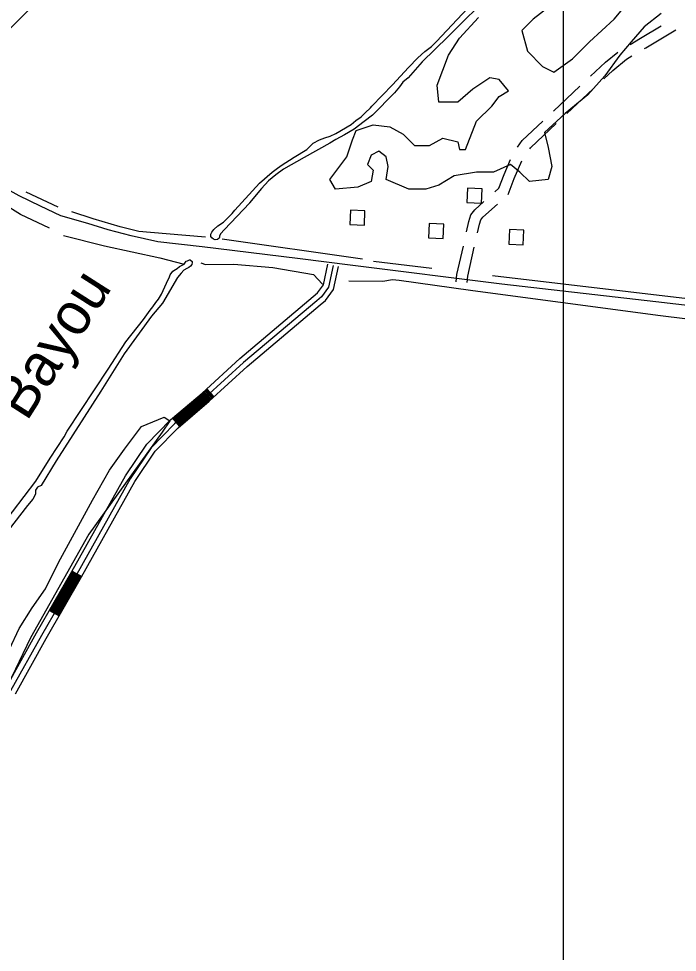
# Model space of a CAD drawing. Extents: x 3271442 to 3309282, y 752266 to 777610.
# Drawn here: x 3279334 to 3281146, y 766217 to 768785 of the extents above; entities that cross this region are included whole.
import ezdxf

# ---------------------------------------------------------------- set-up
doc = ezdxf.new("R2010")
doc.units = 0
for name, color, linetype in [('V-BLDG-OTLN', 7, 'Continuous'), ('V-GRID-MAJR', 7, 'Continuous'), ('V-RIVR-IDEN', 7, 'Continuous'), ('V-ROAD-CNTR', 7, 'Continuous'), ('V-SITE-VEGE', 7, 'Continuous'), ('V-TOPO-BNDY', 7, 'Continuous'), ('V-TOPO-SHOR', 7, 'Continuous')]:
    doc.layers.add(name, color=color, linetype=linetype)

msp = doc.modelspace()

# ---------------------------------------------------------------- linework, layer by layer
at = {"layer": 'V-BLDG-OTLN'}
for points in [[(3280567.2, 768278.7), (3280607.2, 768276.9), (3280609, 768316.8), (3280569, 768318.6)], [(3280245, 768218.3), (3280285, 768216.5), (3280286.8, 768256.5), (3280246.8, 768258.3)], [(3280461.6, 768181.6), (3280501.6, 768179.8), (3280503.4, 768219.8), (3280463.4, 768221.6)], [(3280682.3, 768164.6), (3280722.2, 768162.8), (3280724, 768202.8), (3280684.1, 768204.5)]]:
    msp.add_lwpolyline(points, close=True, dxfattribs=at)
at = {"layer": 'V-GRID-MAJR'}
msp.add_spline([(3280833.3, 757643.2), (3280833.3, 763703.2), (3280833.3, 769765.1), (3280833.3, 775827.1), (3280833.3, 775829)], degree=3, dxfattribs=at)
at = {"layer": 'V-ROAD-CNTR'}
for p, q in [((3280805.4, 768530.2), (3280878.2, 768598.7)), ((3280841.9, 768523.4), (3280914.8, 768591.9)), ((3279851.4, 767767.1), (3279871.7, 767744.9)), ((3279757.1, 767685.8), (3279776.6, 767663)), ((3279481.2, 767265.8), (3279507.4, 767251.1)), ((3279418.9, 767157.6), (3279445, 767142.6))]:
    msp.add_line(p, q, dxfattribs=at)
for points in [[(3281935.6, 767903), (3281527.7, 767954.9), (3281087, 768005.7), (3280663.7, 768054.6), (3280253, 768106.2), (3280101.4, 768124.9), (3279838.7, 768157.4), (3279717.1, 768170.8), (3279643.5, 768187.5), (3279580.2, 768204.1), (3279524, 768221.1), (3279450, 768242.2), (3279393.9, 768268.8), (3279335.7, 768297.6), (3279268.6, 768334.4), (3279207, 768380.4), (3279147.7, 768428.1), (3278996.5, 768552.9), (3278761.6, 768765.9), (3278468.3, 769021.3)], [(3281016, 768713.7), (3281044.5, 768730.6), (3281101.9, 768764.9)], [(3281055.8, 768702.4), (3281059.9, 768704.8), (3281141.7, 768753.7)], [(3280907.4, 768626.1), (3280948.8, 768665.1), (3280982.3, 768692.3)], [(3280943.9, 768619.3), (3280968.6, 768642.5), (3281005.9, 768672.8), (3281021.4, 768682)], [(3280706.4, 768431.6), (3280719.3, 768449.2), (3280776.3, 768502.8)], [(3280740.3, 768427.1), (3280741.9, 768429.2), (3280812.8, 768495.9)], [(3280644, 768308.2), (3280655.3, 768318.2), (3280669.7, 768356.4), (3280687.1, 768396.9)], [(3280680.9, 768301.2), (3280697.6, 768345.2), (3280718.4, 768393.8)], [(3280566.2, 768198.1), (3280572.7, 768226.7), (3280577.8, 768244.9), (3280589.2, 768259.3), (3280614.1, 768281.5)], [(3280596.4, 768195.5), (3280601.8, 768219.3), (3280605.1, 768231), (3280611.1, 768238.6), (3280651.2, 768274.4)], [(3280538, 768061.2), (3280539.6, 768080.7), (3280557.4, 768159.1)], [(3280567.9, 768058.7), (3280569.4, 768076.1), (3280587.6, 768156.5)], [(3279298.9, 766943.7), (3279383.3, 767095.5), (3279480.4, 767264.4), (3279627.6, 767527.5), (3279686.6, 767614.3), (3279751.9, 767681.4), (3279838.4, 767755.1), (3279942.5, 767850.6), (3280144.6, 768020.6), (3280156.3, 768030.3), (3280172.3, 768052.4), (3280184.8, 768109.4)], [(3280199.5, 768106.2), (3280186.3, 768046.2), (3280167.4, 768019.9), (3280154.2, 768009), (3279952.4, 767839.3), (3279848.3, 767743.9), (3279762.2, 767670.5), (3279698.3, 767604.8), (3279640.4, 767519.6), (3279493.5, 767257), (3279396.3, 767088.1), (3279311.8, 766936)], [(3279324.7, 766928.3), (3279409.4, 767080.7), (3279506.5, 767249.6), (3279653.2, 767511.7), (3279709.9, 767595.3), (3279772.5, 767659.5), (3279858.2, 767732.6), (3279962.3, 767828), (3280163.8, 767997.5), (3280178.4, 768009.6), (3280200.3, 768039.9), (3280214.1, 768103)], [(3279759, 767683.5), (3279840.4, 767752.9), (3279853.4, 767764.8)], [(3279761, 767681.3), (3279842.3, 767750.6), (3279855.4, 767762.6)], [(3279762.9, 767679), (3279844.3, 767748.4), (3279857.5, 767760.4)], [(3279764.9, 767676.7), (3279846.3, 767746.1), (3279859.5, 767758.2)], [(3279766.8, 767674.4), (3279848.3, 767743.9), (3279861.5, 767756)], [(3279768.8, 767672.1), (3279850.3, 767741.6), (3279863.5, 767753.8)], [(3279770.7, 767669.8), (3279852.3, 767739.4), (3279865.6, 767751.6)], [(3279772.7, 767667.6), (3279854.3, 767737.1), (3279867.6, 767749.4)], [(3279774.6, 767665.3), (3279856.2, 767734.9), (3279869.6, 767747.1)], [(3279421.5, 767156.1), (3279483, 767262.9), (3279483.8, 767264.3)], [(3279424.2, 767154.6), (3279485.7, 767261.5), (3279486.4, 767262.8)], [(3279426.8, 767153.1), (3279488.3, 767260), (3279489, 767261.4)], [(3279429.4, 767151.6), (3279490.9, 767258.5), (3279491.6, 767259.9)], [(3279432, 767150.1), (3279493.5, 767257), (3279494.3, 767258.4)], [(3279434.6, 767148.6), (3279496.1, 767255.5), (3279496.9, 767257)], [(3279437.2, 767147.1), (3279498.7, 767254.1), (3279499.5, 767255.5)], [(3279439.8, 767145.6), (3279501.3, 767252.6), (3279502.1, 767254)], [(3279442.4, 767144.1), (3279503.9, 767251.1), (3279504.7, 767252.6)]]:
    msp.add_lwpolyline(points, dxfattribs=at)
at = {"layer": 'V-SITE-VEGE'}
for points in [[(3280821.9, 768840), (3280749.4, 768783), (3280718.3, 768751.8), (3280733.8, 768694.8), (3280775.3, 768653.3), (3280806.4, 768637.8), (3280858.2, 768674.1), (3280904.8, 768720.7), (3280972.2, 768783), (3281075.8, 768907.4)], [(3281101.7, 768798.5), (3281055.1, 768762.2), (3281018.8, 768720.7), (3280987.7, 768684.4), (3280946.3, 768627.4), (3280899.6, 768575.5), (3280837.5, 768523.7), (3280780.5, 768471.8), (3280790.8, 768430.3), (3280801.2, 768378.5), (3280790.8, 768342.2), (3280739, 768337), (3280713.1, 768362.9), (3280687.2, 768383.6), (3280640.6, 768362.9), (3280593.9, 768362.9), (3280531.8, 768352.5), (3280490.3, 768326.6), (3280454, 768316.2), (3280407.4, 768316.2), (3280345.2, 768342.2), (3280350.4, 768378.5), (3280345.2, 768404.4), (3280324.5, 768419.9), (3280303.8, 768409.6), (3280293.4, 768383.6), (3280309, 768368.1), (3280303.8, 768337), (3280267.5, 768321.4), (3280205.3, 768316.2), (3280189.8, 768342.2), (3280236.4, 768404.4), (3280252, 768451.1), (3280262.3, 768477), (3280309, 768492.5), (3280355.6, 768487.4), (3280391.9, 768466.6), (3280423, 768435.5), (3280464.4, 768435.5), (3280500.7, 768456.2), (3280542.1, 768445.9), (3280547.3, 768425.1), (3280562.9, 768425.1), (3280593.9, 768502.9), (3280635.4, 768544.4), (3280656.1, 768570.3), (3280682, 768585.9), (3280656.1, 768617), (3280630.2, 768622.2), (3280583.6, 768591.1), (3280542.1, 768554.8), (3280490.3, 768554.8), (3280485.1, 768601.5), (3280516.2, 768684.4), (3280547.3, 768731.1), (3280599.1, 768788.1)], [(3279309, 767050.9), (3279334.9, 767107.9), (3279371.1, 767165), (3279407.4, 767216.8), (3279443.7, 767289.4), (3279537, 767460.6), (3279583.6, 767543.5), (3279625, 767600.6), (3279671.7, 767662.8), (3279733.8, 767688.7), (3279749.4, 767678.4), (3279728.7, 767647.3), (3279526.6, 767367.2), (3279366, 767082), (3279303.8, 766952.4)]]:
    msp.add_lwpolyline(points, dxfattribs=at)
at = {"layer": 'V-TOPO-BNDY'}
msp.add_line((3279447.1, 768894.5), (3275720.8, 765171), dxfattribs=at)
at = {"layer": 'V-TOPO-SHOR'}
for p, q in [((3279442.5, 768266.4), (3279354.3, 768307.7)), ((3280470.9, 768097.9), (3280310, 768117.3)), ((3281673.3, 767955.1), (3280637.4, 768077.9))]:
    msp.add_line(p, q, dxfattribs=at)
for points in [[(3279418.6, 768208.1), (3279338.7, 768246.1), (3279244.7, 768305.2), (3279133.6, 768395), (3278632.1, 768836.2), (3278324.4, 769108.2)], [(3279970.1, 768278.6), (3279899.7, 768203.8), (3279890.5, 768194), (3279886.2, 768187.7), (3279886.2, 768183.5), (3279885.4, 768180.7), (3279881.2, 768177.2), (3279874.9, 768176.6), (3279869.9, 768178), (3279865, 768181.6), (3279863, 768185.8), (3279863, 768192.2), (3279865.2, 768197.8), (3279870.9, 768204.8), (3279882.2, 768215.2), (3279897.1, 768225), (3279921.2, 768248.7), (3279929, 768257.8), (3279996.6, 768332.6), (3280031.3, 768362.6), (3280042.6, 768371), (3280056.1, 768380.7), (3280091.5, 768403.7), (3280126.9, 768425.2), (3280144.6, 768441.9), (3280161.6, 768451), (3280176.4, 768456.5), (3280190.6, 768461.3), (3280206.8, 768468.9), (3280248.6, 768493.2), (3280261.3, 768504.4), (3280276.2, 768514.8), (3280287.6, 768526), (3280301.8, 768539.2), (3280305.3, 768544.1), (3280362.9, 768602.8), (3280406.9, 768650.3), (3280432.5, 768676.9), (3280451.6, 768694.3), (3280469.4, 768708.3), (3280483.5, 768721.5), (3280612.1, 768859.2)], [(3280640.3, 768860.4), (3280514.6, 768734.7), (3280444.4, 768666.2), (3280405.3, 768622.2), (3280391.1, 768610.3), (3280381.8, 768597), (3280367.6, 768580.2), (3280307.9, 768518.8), (3280284.6, 768501.4), (3280256.9, 768480.5), (3280230, 768465.2), (3280206.7, 768452), (3280190.4, 768442.3), (3280119.7, 768402.7), (3280062.4, 768370.8), (3280041.1, 768354.8), (3280021.3, 768338.7), (3280002.1, 768317.8), (3279968.6, 768278.6)], [(3279848.1, 768184.1), (3279740.1, 768193.4), (3279664.8, 768199.7), (3279612.9, 768212), (3279538.8, 768234.2), (3279480.6, 768253.2)], [(3279456.9, 768188), (3279570.4, 768159.6), (3279721.9, 768126.9), (3279789.1, 768109.1)], [(3280279.6, 768123), (3279893.9, 768178.4)], [(3279284.6, 767386), (3279381.3, 767512.8), (3279420.9, 767576.3), (3279459.2, 767635), (3279467.6, 767650.3), (3279580, 767820.7), (3279629.1, 767895.9), (3279676.9, 767957), (3279696, 767982.8), (3279703.2, 767992.2), (3279711.5, 768004), (3279718.7, 768013.4), (3279727.1, 768027.5), (3279740.3, 768056.9), (3279748.7, 768074.6), (3279751.1, 768080.5), (3279758.3, 768089.9), (3279765.4, 768094.5), (3279770.2, 768098), (3279776.1, 768102.7), (3279789.1, 768109.1), (3279795.2, 768117.9), (3279798.7, 768119.1), (3279803.5, 768121.4), (3279805.8, 768121.4), (3279811.7, 768116.6), (3279811.7, 768114.2), (3279810.5, 768108.3), (3279806.9, 768103.6), (3279802.1, 768100.1), (3279796.2, 768097.8), (3279787.9, 768093.2), (3279780.7, 768084.9), (3279771.2, 768073.2), (3279729.2, 768002.7), (3279699.4, 767966.3), (3279624.1, 767862.9), (3279559.5, 767760.6), (3279437.3, 767569), (3279395.4, 767500.8), (3279385.9, 767496.2), (3279380, 767488), (3279379.9, 767477.3), (3279372.7, 767463.2), (3279358.3, 767445.6), (3279219.8, 767268.3)], [(3279835.1, 768113.3), (3279848.2, 768108.3), (3279925.8, 768109.3), (3280033, 768100.1), (3280145, 768081.1), (3280169.6, 768054.4)], [(3280242.3, 768063.8), (3280336.3, 768063), (3280362.8, 768067.7), (3280380.9, 768065.9), (3280577.1, 768037.9), (3281093, 767969.3), (3281337, 767939.2), (3281482.1, 767919.9), (3281768.9, 767884.5), (3282154.7, 767836.8), (3282434.9, 767799.8), (3282487.7, 767789.5), (3282492.6, 767787.8), (3282518.9, 767777.7), (3282537, 767769.3), (3282538.6, 767767.6)]]:
    msp.add_lwpolyline(points, dxfattribs=at)

# ---------------------------------------------------------------- texts
at = {"layer": 'V-RIVR-IDEN'}
msp.add_text('Bayou', height=116, rotation=57.4712, dxfattribs=at).set_placement((3279356.2, 767674.9))

doc.saveas('drawing.dxf')
